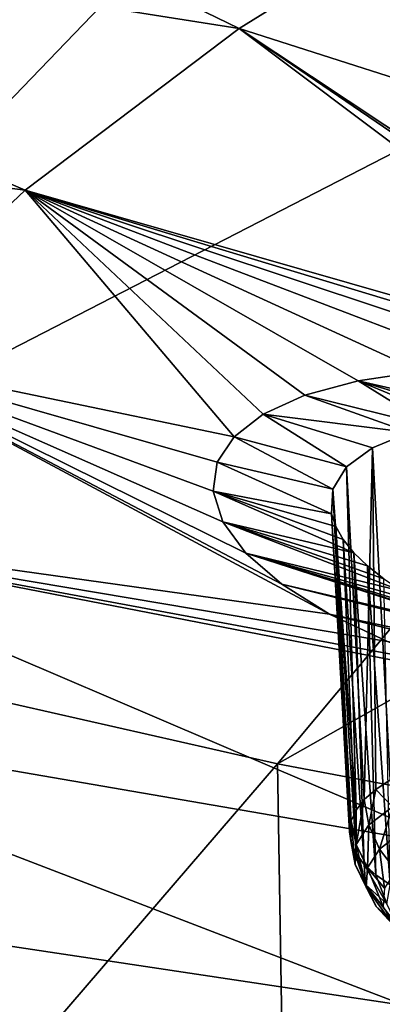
# Model space of a CAD drawing. Header units: metres. Extents: x -90 to 304, y -90 to 74.
# Tile 226 of 570: x 210.87 to 212.57, y -1.5 to 3.11. Entities that reach past the tile are written whole.
import ezdxf

# ---------------------------------------------------------------- set-up
doc = ezdxf.new("R2010")
doc.units = ezdxf.units.M
doc.layers.add('solid_21662050_350', color=7, linetype='CONTINUOUS')

msp = doc.modelspace()

# ---------------------------------------------------------------- linework, layer by layer
at = {"layer": 'solid_21662050_350'}
for points in [[(212.861694, 4.843024, 219.112793), (210.017944, 5.605456, 216.995056), (205.301147, 1.292961, 221.476608)], [(212.861694, 4.843024, 219.112793), (205.301147, 1.292961, 221.476608), (208.595856, 0.413328, 223.919876)], [(215.873734, 4.158753, 221.013428), (212.861694, 4.843024, 219.112793), (208.595856, 0.413328, 223.919876)], [(211.903397, 3.068192, 164.105408), (207.516953, 3.76014, 164.392197), (208.716202, 4.613957, 162.02063)], [(211.903397, 3.068192, 164.105408), (208.716202, 4.613957, 162.02063), (213.077576, 3.796658, 162.082016)], [(215.873734, 4.158753, 221.013428), (208.595856, 0.413328, 223.919876), (212.084122, -0.376045, 226.112442)], [(219.035385, 3.556889, 222.685165), (215.873734, 4.158753, 221.013428), (212.084122, -0.376045, 226.112442)], [(211.903397, 3.068192, 164.105408), (213.077576, 3.796658, 162.082016), (215.508759, 1.915736, 165.434235)], [(210.900665, 2.310903, 166.208862), (206.520386, 2.876922, 166.845428), (207.516953, 3.76014, 164.392197)], [(210.900665, 2.310903, 166.208862), (207.516953, 3.76014, 164.392197), (211.903397, 3.068192, 164.105408)], [(219.035385, 3.556889, 222.685165), (212.084122, -0.376045, 226.112442), (215.744446, -1.070291, 228.040787)], [(210.900665, 2.310903, 166.208862), (211.903397, 3.068192, 164.105408), (214.153625, 1.378343, 167.143982)], [(211.903397, 3.068192, 164.105408), (214.506409, 1.295819, 167.213837), (214.153625, 1.378343, 167.143982)], [(211.903397, 3.068192, 164.105408), (214.630753, 1.260275, 167.254196), (214.506409, 1.295819, 167.213837)], [(211.903397, 3.068192, 164.105408), (215.508759, 1.915736, 165.434235), (214.630753, 1.260275, 167.254196)], [(210.075485, 1.529411, 168.379532), (206.520386, 2.876922, 166.845428), (210.900665, 2.310903, 166.208862)], [(210.075485, 1.529411, 168.379532), (210.900665, 2.310903, 166.208862), (211.879745, 1.15598, 168.527023)], [(210.900665, 2.310903, 166.208862), (212.015671, 1.261197, 168.22171), (211.879745, 1.15598, 168.527023)], [(210.900665, 2.310903, 166.208862), (212.212296, 1.350337, 167.932602), (212.015671, 1.261197, 168.22171)], [(210.900665, 2.310903, 166.208862), (212.462173, 1.418496, 167.674454), (212.212296, 1.350337, 167.932602)], [(210.900665, 2.310903, 166.208862), (212.753235, 1.462137, 167.460388), (212.462173, 1.418496, 167.674454)], [(210.900665, 2.310903, 166.208862), (213.078003, 1.480121, 167.296036), (212.753235, 1.462137, 167.460388)], [(210.900665, 2.310903, 166.208862), (213.427536, 1.47194, 167.186035), (213.078003, 1.480121, 167.296036)], [(210.900665, 2.310903, 166.208862), (213.790237, 1.437621, 167.134735), (213.427536, 1.47194, 167.186035)], [(210.900665, 2.310903, 166.208862), (214.153625, 1.378343, 167.143982), (213.790237, 1.437621, 167.134735)], [(209.432907, 0.728487, 170.604187), (210.075485, 1.529411, 168.379532), (212.327377, 0.325062, 170.371643)], [(210.075485, 1.529411, 168.379532), (212.103775, 0.46458, 170.116852), (212.327377, 0.325062, 170.371643)], [(210.075485, 1.529411, 168.379532), (211.935532, 0.609747, 169.828033), (212.103775, 0.46458, 170.116852)], [(210.075485, 1.529411, 168.379532), (211.827133, 0.756551, 169.513107), (211.935532, 0.609747, 169.828033)], [(210.075485, 1.529411, 168.379532), (211.781326, 0.901126, 169.180374), (211.827133, 0.756551, 169.513107)], [(210.075485, 1.529411, 168.379532), (211.799911, 1.036294, 168.84642), (211.781326, 0.901126, 169.180374)], [(210.075485, 1.529411, 168.379532), (211.879745, 1.15598, 168.527023), (211.799911, 1.036294, 168.84642)], [(213.179489, 1.254418, 167.791367), (212.462173, 1.418496, 167.674454), (212.753235, 1.462137, 167.460388)], [(212.807098, 1.204262, 168.050903), (212.212296, 1.350337, 167.932602), (212.462173, 1.418496, 167.674454)], [(213.046768, 1.243594, 167.86676), (212.462173, 1.418496, 167.674454), (213.179489, 1.254418, 167.791367)], [(212.922241, 1.226814, 167.953583), (212.462173, 1.418496, 167.674454), (213.046768, 1.243594, 167.86676)], [(212.807098, 1.204262, 168.050903), (212.462173, 1.418496, 167.674454), (212.922241, 1.226814, 167.953583)], [(212.702454, 1.176172, 168.157761), (212.015671, 1.261197, 168.22171), (212.212296, 1.350337, 167.932602)], [(212.702454, 1.176172, 168.157761), (212.212296, 1.350337, 167.932602), (212.807098, 1.204262, 168.050903)], [(212.406891, 1.014813, 168.658234), (211.879745, 1.15598, 168.527023), (212.015671, 1.261197, 168.22171)], [(212.528488, 1.104564, 168.395752), (212.406891, 1.014813, 168.658234), (212.015671, 1.261197, 168.22171)], [(212.528488, 1.104564, 168.395752), (212.015671, 1.261197, 168.22171), (212.702454, 1.176172, 168.157761)], [(212.342239, 0.910382, 168.935104), (211.799911, 1.036294, 168.84642), (211.879745, 1.15598, 168.527023)], [(212.342239, 0.910382, 168.935104), (211.879745, 1.15598, 168.527023), (212.406891, 1.014813, 168.658234)], [(212.528488, 1.104564, 168.395752), (212.702454, 1.176172, 168.157761), (212.612091, -0.451803, 167.868408)], [(212.528488, 1.104564, 168.395752), (212.490341, -0.544022, 168.125839), (212.406891, 1.014813, 168.658234)], [(212.528488, 1.104564, 168.395752), (212.544052, -0.49673, 167.994156), (212.490341, -0.544022, 168.125839)], [(212.528488, 1.104564, 168.395752), (212.612091, -0.451803, 167.868408), (212.544052, -0.49673, 167.994156)], [(212.337097, 0.795274, 169.215744), (211.781326, 0.901126, 169.180374), (211.799911, 1.036294, 168.84642)], [(212.337097, 0.795274, 169.215744), (211.799911, 1.036294, 168.84642), (212.342239, 0.910382, 168.935104)], [(212.342239, 0.910382, 168.935104), (212.406891, 1.014813, 168.658234), (212.451553, -0.593163, 168.262009)], [(212.451553, -0.593163, 168.262009), (212.406891, 1.014813, 168.658234), (212.490341, -0.544022, 168.125839)], [(212.441299, 0.61237, 169.620056), (211.827133, 0.756551, 169.513107), (211.781326, 0.901126, 169.180374)], [(212.357071, 0.735086, 169.35408), (211.781326, 0.901126, 169.180374), (212.337097, 0.795274, 169.215744)], [(212.391907, 0.673922, 169.489288), (211.781326, 0.901126, 169.180374), (212.357071, 0.735086, 169.35408)], [(212.441299, 0.61237, 169.620056), (211.781326, 0.901126, 169.180374), (212.391907, 0.673922, 169.489288)], [(212.337097, 0.795274, 169.215744), (212.342239, 0.910382, 168.935104), (212.420258, -0.69482, 168.541809)], [(212.342239, 0.910382, 168.935104), (212.428116, -0.643613, 168.401184), (212.420258, -0.69482, 168.541809)], [(212.342239, 0.910382, 168.935104), (212.451553, -0.593163, 168.262009), (212.428116, -0.643613, 168.401184)], [(212.337097, 0.795274, 169.215744), (212.420258, -0.69482, 168.541809), (212.428101, -0.746223, 168.682373)], [(212.357071, 0.735086, 169.35408), (212.337097, 0.795274, 169.215744), (212.428101, -0.746223, 168.682373)], [(212.671783, 0.431546, 169.972763), (211.935532, 0.609747, 169.828033), (211.827133, 0.756551, 169.513107)], [(212.504822, 0.551051, 169.745041), (211.827133, 0.756551, 169.513107), (212.441299, 0.61237, 169.620056)], [(212.581909, 0.490565, 169.863022), (211.827133, 0.756551, 169.513107), (212.504822, 0.551051, 169.745041)], [(212.671783, 0.431546, 169.972763), (211.827133, 0.756551, 169.513107), (212.581909, 0.490565, 169.863022)], [(208.976837, -0.086984, 172.869247), (209.432907, 0.728487, 170.604187), (212.943466, -0.769548, 172.892899)], [(209.432907, 0.728487, 170.604187), (213.250595, -0.013291, 170.850067), (212.943466, -0.769548, 172.892899)], [(209.432907, 0.728487, 170.604187), (212.910156, 0.082067, 170.744553), (213.250595, -0.013291, 170.850067)], [(209.432907, 0.728487, 170.604187), (212.599289, 0.196059, 170.583328), (212.910156, 0.082067, 170.744553)], [(209.432907, 0.728487, 170.604187), (212.327377, 0.325062, 170.371643), (212.599289, 0.196059, 170.583328)], [(212.357071, 0.735086, 169.35408), (212.428101, -0.746223, 168.682373), (212.451538, -0.797259, 168.82132)], [(212.391907, 0.673922, 169.489288), (212.357071, 0.735086, 169.35408), (212.451538, -0.797259, 168.82132)], [(212.391907, 0.673922, 169.489288), (212.451538, -0.797259, 168.82132), (212.490326, -0.847368, 168.957138)], [(212.441299, 0.61237, 169.620056), (212.391907, 0.673922, 169.489288), (212.490326, -0.847368, 168.957138)], [(213.140213, 0.221757, 170.308243), (212.103775, 0.46458, 170.116852), (211.935532, 0.609747, 169.828033)], [(212.773605, 0.37458, 170.073151), (211.935532, 0.609747, 169.828033), (212.671783, 0.431546, 169.972763)], [(212.886398, 0.320253, 170.163132), (211.935532, 0.609747, 169.828033), (212.773605, 0.37458, 170.073151)], [(213.009003, 0.269137, 170.241776), (211.935532, 0.609747, 169.828033), (212.886398, 0.320253, 170.163132)], [(213.140213, 0.221757, 170.308243), (211.935532, 0.609747, 169.828033), (213.009003, 0.269137, 170.241776)], [(212.441299, 0.61237, 169.620056), (212.490326, -0.847368, 168.957138), (212.544022, -0.896002, 169.088348)], [(212.504822, 0.551051, 169.745041), (212.441299, 0.61237, 169.620056), (212.544022, -0.896002, 169.088348)], [(212.504822, 0.551051, 169.745041), (212.544022, -0.896002, 169.088348), (212.612061, -0.942627, 169.213486)], [(212.581909, 0.490565, 169.863022), (212.504822, 0.551051, 169.745041), (212.612061, -0.942627, 169.213486)], [(214.620224, -0.159019, 170.700699), (212.327377, 0.325062, 170.371643), (212.103775, 0.46458, 170.116852)], [(213.423004, 0.140123, 170.402039), (214.620224, -0.159019, 170.700699), (212.103775, 0.46458, 170.116852)], [(213.278702, 0.178599, 170.361862), (212.103775, 0.46458, 170.116852), (213.140213, 0.221757, 170.308243)], [(213.423004, 0.140123, 170.402039), (212.103775, 0.46458, 170.116852), (213.278702, 0.178599, 170.361862)], [(212.084122, -0.376045, 226.112442), (208.595856, 0.413328, 223.919876), (207.987335, -5.13672, 230.746216)], [(214.297272, -0.158444, 170.817505), (212.599289, 0.196059, 170.583328), (212.327377, 0.325062, 170.371643)], [(214.297272, -0.158444, 170.817505), (212.327377, 0.325062, 170.371643), (214.620224, -0.159019, 170.700699)], [(208.710083, -0.912026, 175.160889), (208.976837, -0.086984, 172.869247), (212.67981, -1.508452, 174.945282)], [(208.976837, -0.086984, 172.869247), (212.943466, -0.769548, 172.892899), (212.67981, -1.508452, 174.945282)], [(212.084122, -0.376045, 226.112442), (207.987335, -5.13672, 230.746216), (212.176163, -5.941883, 232.982635)], [(215.744446, -1.070291, 228.040787), (212.084122, -0.376045, 226.112442), (212.176163, -5.941883, 232.982635)], [(212.622223, -0.577383, 167.852463), (212.544052, -0.49673, 167.994156), (212.612091, -0.451803, 167.868408)], [(212.511642, -0.662672, 168.090485), (212.490341, -0.544022, 168.125839), (212.544052, -0.49673, 167.994156)], [(212.622223, -0.577383, 167.852463), (212.511642, -0.662672, 168.090485), (212.544052, -0.49673, 167.994156)], [(212.452499, -0.754333, 168.343964), (212.451553, -0.593163, 168.262009), (212.490341, -0.544022, 168.125839)], [(212.452499, -0.754333, 168.343964), (212.490341, -0.544022, 168.125839), (212.511642, -0.662672, 168.090485)], [(212.452499, -0.754333, 168.343964), (212.428116, -0.643613, 168.401184), (212.451553, -0.593163, 168.262009)], [(212.56189, -0.77609, 168.067001), (212.511642, -0.662672, 168.090485), (212.622223, -0.577383, 167.852463)], [(212.668198, -0.694099, 167.838181), (212.56189, -0.77609, 168.067001), (212.622223, -0.577383, 167.852463)], [(212.447067, -0.848845, 168.60318), (212.420258, -0.69482, 168.541809), (212.428116, -0.643613, 168.401184)], [(212.452499, -0.754333, 168.343964), (212.447067, -0.848845, 168.60318), (212.428116, -0.643613, 168.401184)], [(212.505035, -0.864208, 168.310684), (212.452499, -0.754333, 168.343964), (212.511642, -0.662672, 168.090485)], [(212.505035, -0.864208, 168.310684), (212.511642, -0.662672, 168.090485), (212.56189, -0.77609, 168.067001)], [(212.447067, -0.848845, 168.60318), (212.428101, -0.746223, 168.682373), (212.420258, -0.69482, 168.541809)], [(212.668198, -0.694099, 167.838181), (212.637848, -0.876448, 168.057098), (212.56189, -0.77609, 168.067001)], [(212.495575, -0.942575, 168.85817), (212.451538, -0.797259, 168.82132), (212.428101, -0.746223, 168.682373)], [(212.447067, -0.848845, 168.60318), (212.495575, -0.942575, 168.85817), (212.428101, -0.746223, 168.682373)], [(212.499817, -0.955065, 168.559875), (212.447067, -0.848845, 168.60318), (212.452499, -0.754333, 168.343964)], [(212.499817, -0.955065, 168.559875), (212.452499, -0.754333, 168.343964), (212.505035, -0.864208, 168.310684)], [(212.505035, -0.864208, 168.310684), (212.56189, -0.77609, 168.067001), (212.584396, -0.959277, 168.286163)], [(212.584396, -0.959277, 168.286163), (212.56189, -0.77609, 168.067001), (212.637848, -0.876448, 168.057098)], [(212.495575, -0.942575, 168.85817), (212.490326, -0.847368, 168.957138), (212.451538, -0.797259, 168.82132)], [(212.546432, -1.045172, 168.805008), (212.495575, -0.942575, 168.85817), (212.447067, -0.848845, 168.60318)], [(212.546432, -1.045172, 168.805008), (212.447067, -0.848845, 168.60318), (212.499817, -0.955065, 168.559875)], [(212.59613, -1.031922, 169.099121), (212.544022, -0.896002, 169.088348), (212.490326, -0.847368, 168.957138)], [(212.495575, -0.942575, 168.85817), (212.59613, -1.031922, 169.099121), (212.490326, -0.847368, 168.957138)], [(212.499817, -0.955065, 168.559875), (212.505035, -0.864208, 168.310684), (212.579498, -1.044682, 168.520386)], [(212.505035, -0.864208, 168.310684), (212.584396, -0.959277, 168.286163), (212.579498, -1.044682, 168.520386)], [(208.634247, -1.741603, 177.465134), (208.710083, -0.912026, 175.160889), (212.591751, -2.252136, 177.010941)], [(208.710083, -0.912026, 175.160889), (212.67981, -1.508452, 174.945282), (212.591751, -2.252136, 177.010941)], [(212.59613, -1.031922, 169.099121), (212.612061, -0.942627, 169.213486), (212.544022, -0.896002, 169.088348)], [(212.643112, -1.131064, 169.036636), (212.59613, -1.031922, 169.099121), (212.495575, -0.942575, 168.85817)], [(212.643112, -1.131064, 169.036636), (212.495575, -0.942575, 168.85817), (212.546432, -1.045172, 168.805008)], [(212.499817, -0.955065, 168.559875), (212.579498, -1.044682, 168.520386), (212.623322, -1.12938, 168.750809)], [(212.546432, -1.045172, 168.805008), (212.499817, -0.955065, 168.559875), (212.623322, -1.12938, 168.750809)], [(212.546432, -1.045172, 168.805008), (212.623322, -1.12938, 168.750809), (212.714203, -1.210116, 168.968536)], [(212.643112, -1.131064, 169.036636), (212.546432, -1.045172, 168.805008), (212.714203, -1.210116, 168.968536)], [(215.744446, -1.070291, 228.040787), (212.176163, -5.941883, 232.982635), (216.540344, -6.631956, 234.899384)]]:
    msp.add_3dface(points, dxfattribs=at)

doc.saveas('drawing.dxf')
